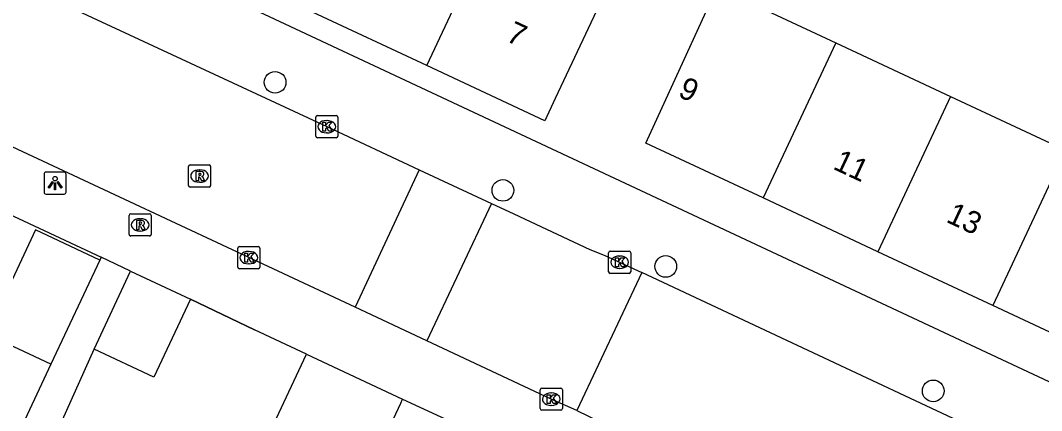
# Model space of a CAD drawing. Extents: x 159822 to 160765, y 380693 to 381634.
# Drawn here: x 160225.74 to 160271.79, y 381465.81 to 381483.41 of the extents above; entities that cross this region are included whole.
import ezdxf

# ---------------------------------------------------------------- set-up
doc = ezdxf.new("R2010")
doc.units = 0
for name, color, linetype in [('IMGEO_Boom', 7, 'Continuous'), ('IMGEO_Kolk', 7, 'Continuous'), ('IMGEO_Lichtpunt', 7, 'Continuous'), ('IMGEO_Muur', 7, 'Continuous'), ('IMGEO_Pand', 7, 'Continuous'), ('IMGEO_Pand_nummerreeks', 7, 'Continuous'), ('IMGEO_Rijbaan_lokaal_open', 7, 'Continuous'), ('IMGEO_Rioolput', 7, 'Continuous'), ('IMGEO_Voetpad_halfverhard', 7, 'Continuous'), ('IMGEO_Voetpad_open', 7, 'Continuous')]:
    doc.layers.add(name, color=color, linetype=linetype)

msp = doc.modelspace()

# ---------------------------------------------------------------- linework, layer by layer
at = {"layer": 'IMGEO_Boom'}
for centre in [(160237.22, 381480.615), (160247.497, 381475.744), (160254.84, 381472.314), (160266.903, 381466.699)]:
    msp.add_circle(centre, 0.489, dxfattribs=at)
at = {"layer": 'IMGEO_Kolk'}
for p, q in [((160239.052, 381478.189), (160239.052, 381479.041)), ((160239.127, 381479.115), (160239.979, 381479.115)), ((160240.053, 381479.041), (160240.053, 381478.189)), ((160239.54, 381478.895), (160239.565, 381478.895)), ((160239.979, 381478.115), (160239.127, 381478.115)), ((160239.563, 381478.335), (160239.538, 381478.335)), ((160235.537, 381472.283), (160235.537, 381473.135)), ((160235.612, 381473.209), (160236.464, 381473.209)), ((160236.025, 381472.989), (160236.05, 381472.989)), ((160236.538, 381473.135), (160236.538, 381472.283)), ((160252.336, 381473.002), (160253.188, 381473.002)), ((160252.261, 381472.076), (160252.261, 381472.928)), ((160252.749, 381472.782), (160252.774, 381472.782)), ((160253.262, 381472.928), (160253.262, 381472.076)), ((160236.464, 381472.209), (160235.612, 381472.209)), ((160236.048, 381472.429), (160236.023, 381472.429)), ((160252.772, 381472.222), (160252.747, 381472.222)), ((160253.188, 381472.002), (160252.336, 381472.002)), ((160249.177, 381465.903), (160249.177, 381466.755)), ((160249.252, 381466.829), (160250.104, 381466.829)), ((160249.665, 381466.609), (160249.69, 381466.609)), ((160250.178, 381466.755), (160250.178, 381465.903)), ((160250.104, 381465.829), (160249.252, 381465.829)), ((160249.688, 381466.049), (160249.663, 381466.049))]:
    msp.add_line(p, q, dxfattribs=at)
for points in [[(160239.052, 381478.189), (160239.052, 381479.041)], [(160239.127, 381479.115), (160239.979, 381479.115)], [(160240.053, 381479.041), (160240.053, 381478.189)], [(160239.373, 381478.815), (160239.496, 381478.815), (160239.496, 381478.664), (160239.626, 381478.815), (160239.79, 381478.815), (160239.644, 381478.664), (160239.797, 381478.415), (160239.645, 381478.415), (160239.56, 381478.579), (160239.496, 381478.512), (160239.496, 381478.415), (160239.373, 381478.415), (160239.373, 381478.815)], [(160239.979, 381478.115), (160239.127, 381478.115)], [(160235.537, 381472.283), (160235.537, 381473.135)], [(160235.612, 381473.209), (160236.464, 381473.209)], [(160236.538, 381473.135), (160236.538, 381472.283)], [(160252.336, 381473.002), (160253.188, 381473.002)], [(160235.858, 381472.909), (160235.981, 381472.909), (160235.981, 381472.758), (160236.111, 381472.909), (160236.275, 381472.909), (160236.129, 381472.758), (160236.282, 381472.509), (160236.13, 381472.509), (160236.045, 381472.673), (160235.981, 381472.606), (160235.981, 381472.509), (160235.858, 381472.509), (160235.858, 381472.909)], [(160252.261, 381472.076), (160252.261, 381472.928)], [(160252.582, 381472.702), (160252.705, 381472.702), (160252.705, 381472.551), (160252.835, 381472.702), (160252.999, 381472.702), (160252.853, 381472.551), (160253.006, 381472.302), (160252.854, 381472.302), (160252.769, 381472.466), (160252.705, 381472.399), (160252.705, 381472.302), (160252.582, 381472.302), (160252.582, 381472.702)], [(160253.262, 381472.928), (160253.262, 381472.076)], [(160236.464, 381472.209), (160235.612, 381472.209)], [(160253.188, 381472.002), (160252.336, 381472.002)], [(160249.177, 381465.903), (160249.177, 381466.755)], [(160249.252, 381466.829), (160250.104, 381466.829)], [(160249.498, 381466.529), (160249.621, 381466.529), (160249.621, 381466.378), (160249.751, 381466.529), (160249.915, 381466.529), (160249.769, 381466.378), (160249.922, 381466.129), (160249.77, 381466.129), (160249.685, 381466.293), (160249.621, 381466.226), (160249.621, 381466.129), (160249.498, 381466.129), (160249.498, 381466.529)], [(160250.178, 381466.755), (160250.178, 381465.903)], [(160250.104, 381465.829), (160249.252, 381465.829)]]:
    msp.add_lwpolyline(points, dxfattribs=at)
for centre, start, end in [((160239.129, 381479.039), 91.552, 178.448), ((160239.129, 381479.039), 91.552, 178.448), ((160239.977, 381479.039), 1.552, 88.448), ((160239.977, 381479.039), 1.552, 88.448), ((160239.129, 381478.191), 181.552, 268.448), ((160239.129, 381478.191), 181.552, 268.448), ((160239.977, 381478.191), 271.552, 358.448), ((160239.977, 381478.191), 271.552, 358.448), ((160235.614, 381473.133), 91.552, 178.448), ((160235.614, 381473.133), 91.552, 178.448), ((160236.462, 381473.133), 1.552, 88.448), ((160236.462, 381473.133), 1.552, 88.448), ((160252.338, 381472.926), 91.552, 178.448), ((160252.338, 381472.926), 91.552, 178.448), ((160253.186, 381472.926), 1.552, 88.448), ((160253.186, 381472.926), 1.552, 88.448), ((160235.614, 381472.285), 181.552, 268.448), ((160235.614, 381472.285), 181.552, 268.448), ((160236.462, 381472.285), 271.552, 358.448), ((160236.462, 381472.285), 271.552, 358.448), ((160252.338, 381472.078), 181.552, 268.448), ((160252.338, 381472.078), 181.552, 268.448), ((160253.186, 381472.078), 271.552, 358.448), ((160253.186, 381472.078), 271.552, 358.448), ((160249.254, 381466.753), 91.552, 178.448), ((160249.254, 381466.753), 91.552, 178.448), ((160250.102, 381466.753), 1.552, 88.448), ((160250.102, 381466.753), 1.552, 88.448), ((160249.254, 381465.905), 181.552, 268.448), ((160249.254, 381465.905), 181.552, 268.448), ((160250.102, 381465.905), 271.552, 358.448), ((160250.102, 381465.905), 271.552, 358.448)]:
    msp.add_arc(centre, 0.0765, start, end, dxfattribs=at)
for centre, major_axis, ratio, start_param, end_param in [((160239.539, 381478.615), (-0.387, 0.002), 0.722429, 4.712389, 7.853982), ((160239.564, 381478.615), (-0.39, 0.002), 0.717154, 1.570796, 4.712389), ((160236.024, 381472.709), (-0.387, 0.002), 0.722429, 4.712389, 7.853982), ((160236.049, 381472.709), (-0.39, 0.002), 0.717154, 1.570796, 4.712389), ((160252.748, 381472.502), (-0.387, 0.002), 0.722429, 4.712389, 7.853982), ((160252.773, 381472.502), (-0.39, 0.002), 0.717154, 1.570796, 4.712389), ((160249.664, 381466.329), (-0.387, 0.002), 0.722429, 4.712389, 7.853982), ((160249.689, 381466.329), (-0.39, 0.002), 0.717154, 1.570796, 4.712389)]:
    msp.add_ellipse(centre, major_axis=major_axis, ratio=ratio, start_param=start_param, end_param=end_param, dxfattribs=at)
at = {"layer": 'IMGEO_Lichtpunt'}
for p, q in [((160226.802, 381476.474), (160226.802, 381475.667)), ((160226.802, 381476.474), (160226.802, 381475.667)), ((160227.704, 381476.569), (160226.896, 381476.569)), ((160227.704, 381476.569), (160226.896, 381476.569)), ((160227.798, 381475.667), (160227.798, 381476.474)), ((160227.798, 381475.667), (160227.798, 381476.474)), ((160226.896, 381475.573), (160227.704, 381475.573)), ((160226.896, 381475.573), (160227.704, 381475.573))]:
    msp.add_line(p, q, dxfattribs=at)
for points in [[(160227.176, 381476.138), (160227.215, 381476.11), (160227.027, 381475.848), (160226.989, 381475.875), (160227.176, 381476.138)], [(160227.278, 381476.09), (160227.325, 381476.09), (160227.325, 381475.768), (160227.278, 381475.768), (160227.278, 381476.09)], [(160227.388, 381476.11), (160227.426, 381476.137), (160227.613, 381475.875), (160227.574, 381475.847), (160227.388, 381476.11)]]:
    msp.add_lwpolyline(points, dxfattribs=at)
msp.add_circle((160227.301, 381476.272), 0.0994, dxfattribs=at)
for centre, start, end in [((160226.896, 381476.474), 90, 180), ((160226.896, 381476.474), 90, 180), ((160227.704, 381476.474), 0, 90), ((160227.704, 381476.474), 0, 90), ((160226.896, 381475.667), 180, 270), ((160226.896, 381475.667), 180, 270), ((160227.704, 381475.667), 270, 0), ((160227.704, 381475.667), 270, 360)]:
    msp.add_arc(centre, 0.0946, start, end, dxfattribs=at)
at = {"layer": 'IMGEO_Muur'}
msp.add_lwpolyline([(160233.402, 381470.842), (160236.296, 381469.456)], dxfattribs=at)
at = {"layer": 'IMGEO_Pand'}
for points in [[(160247.372, 381488.419), (160252.689, 381485.93), (160251.711, 381483.846), (160249.859, 381479.887), (160249.388, 381478.879), (160244.072, 381481.368)], [(160244.072, 381481.368), (160247.372, 381488.419)], [(160259.231, 381475.4), (160253.94, 381477.877), (160257.167, 381484.9), (160262.508, 381482.4)], [(160244.072, 381481.368), (160238.91, 381483.784)], [(160262.508, 381482.4), (160259.231, 381475.4)], [(160262.508, 381482.4), (160267.688, 381479.975)], [(160267.688, 381479.975), (160264.411, 381472.975)], [(160267.688, 381479.975), (160272.869, 381477.55)], [(160272.869, 381477.55), (160269.591, 381470.551)], [(160264.411, 381472.975), (160259.231, 381475.4)], [(160229.314, 381472.601), (160226.418, 381473.96), (160224.212, 381469.261)], [(160269.591, 381470.551), (160264.411, 381472.975)], [(160229.314, 381472.601), (160227.108, 381467.902)], [(160229.056, 381468.581), (160230.704, 381472.104)], [(160230.704, 381472.104), (160233.402, 381470.842)], [(160233.402, 381470.842), (160231.754, 381467.319), (160229.056, 381468.581)], [(160274.772, 381468.125), (160269.591, 381470.551)], [(160227.108, 381467.902), (160224.212, 381469.261)], [(160239.876, 381460.367), (160241.027, 381462.827), (160236.941, 381464.738), (160238.635, 381468.361)], [(160238.635, 381468.361), (160242.975, 381466.33)], [(160227.108, 381467.902), (160225.51, 381464.499)], [(160246.648, 381457.198), (160248.631, 381461.437), (160242.112, 381464.487), (160242.89, 381466.148), (160242.975, 381466.33)]]:
    msp.add_lwpolyline(points, dxfattribs=at)
at = {"layer": 'IMGEO_Rijbaan_lokaal_open'}
for points in [[(160203.17, 381493.911), (160205.064, 381494.513), (160205.67, 381494.491), (160208.821, 381493.029), (160220.864, 381487.33), (160221.875, 381486.859), (160225.158, 381485.327), (160239.549, 381478.616), (160243.723, 381476.663)], [(160240.834, 381470.47), (160201.36, 381488.937), (160201.028, 381489.097)], [(160243.723, 381476.663), (160240.834, 381470.47)], [(160243.723, 381476.663), (160246.986, 381475.152)], [(160246.986, 381475.152), (160244.067, 381468.958)], [(160246.986, 381475.152), (160247.99, 381474.681), (160251.42, 381473.073), (160252.068, 381472.825), (160253.767, 381472.047)], [(160253.767, 381472.047), (160250.836, 381465.815)], [(160268.773, 381464.999), (160253.767, 381472.047)], [(160244.067, 381468.958), (160240.834, 381470.47)], [(160250.836, 381465.815), (160249.678, 381466.329), (160244.067, 381468.958)], [(160250.836, 381465.815), (160252.406, 381465.053)]]:
    msp.add_lwpolyline(points, dxfattribs=at)
at = {"layer": 'IMGEO_Rioolput'}
for p, q in [((160233.315, 381475.965), (160233.315, 381476.817)), ((160233.39, 381476.891), (160234.242, 381476.891)), ((160233.803, 381476.671), (160233.828, 381476.671)), ((160234.316, 381476.817), (160234.316, 381475.965)), ((160234.242, 381475.891), (160233.39, 381475.891)), ((160233.826, 381476.111), (160233.801, 381476.111)), ((160230.634, 381473.76), (160230.634, 381474.612)), ((160230.709, 381474.686), (160231.561, 381474.686)), ((160231.122, 381474.466), (160231.147, 381474.466)), ((160231.635, 381474.612), (160231.635, 381473.76)), ((160231.145, 381473.906), (160231.12, 381473.906)), ((160231.561, 381473.686), (160230.709, 381473.686))]:
    msp.add_line(p, q, dxfattribs=at)
for points in [[(160233.315, 381475.965), (160233.315, 381476.817)], [(160233.39, 381476.891), (160234.242, 381476.891)], [(160234.316, 381476.817), (160234.316, 381475.965)], [(160233.904, 381476.589), (160233.652, 381476.591), (160233.652, 381476.191)], [(160233.652, 381476.191), (160233.776, 381476.191), (160233.776, 381476.353), (160233.787, 381476.353)], [(160233.83, 381476.51), (160233.776, 381476.51), (160233.776, 381476.429)], [(160233.776, 381476.429), (160233.828, 381476.429)], [(160233.834, 381476.324), (160233.905, 381476.191), (160234.045, 381476.191), (160233.98, 381476.317)], [(160234.242, 381475.891), (160233.39, 381475.891)], [(160230.634, 381473.76), (160230.634, 381474.612)], [(160230.709, 381474.686), (160231.561, 381474.686)], [(160231.223, 381474.384), (160230.971, 381474.386), (160230.971, 381473.986)], [(160231.635, 381474.612), (160231.635, 381473.76)], [(160230.971, 381473.986), (160231.095, 381473.986), (160231.095, 381474.148), (160231.106, 381474.148)], [(160231.149, 381474.305), (160231.095, 381474.305), (160231.095, 381474.224)], [(160231.095, 381474.224), (160231.147, 381474.224)], [(160231.153, 381474.119), (160231.224, 381473.986), (160231.364, 381473.986), (160231.299, 381474.112)], [(160231.561, 381473.686), (160230.709, 381473.686)]]:
    msp.add_lwpolyline(points, dxfattribs=at)
for centre, radius, start, end in [((160233.392, 381476.815), 0.0765, 91.552, 178.448), ((160233.392, 381476.815), 0.0765, 91.552, 178.448), ((160234.24, 381476.815), 0.0765, 1.552, 88.448), ((160234.24, 381476.815), 0.0765, 1.552, 88.448), ((160233.786, 381476.3), 0.0533, 26.0293, 88.6989), ((160233.812, 381476.618), 0.19, 274.7715, 282.9687), ((160233.836, 381476.414), 0.0964, 77.0061, 93.1865), ((160233.85, 381476.471), 0.0378, 276.6634, 79.6772), ((160233.903, 381476.479), 0.109, 350.3612, 89.416), ((160233.901, 381476.479), 0.112, 277.5842, 350.9817), ((160233.885, 381476.264), 0.108, 29.5134, 73.7905), ((160233.392, 381475.967), 0.0765, 181.552, 268.448), ((160233.392, 381475.967), 0.0765, 181.552, 268.448), ((160234.24, 381475.967), 0.0765, 271.552, 358.448), ((160234.24, 381475.967), 0.0765, 271.552, 358.448), ((160230.711, 381474.61), 0.0765, 91.552, 178.448), ((160230.711, 381474.61), 0.0765, 91.552, 178.448), ((160231.222, 381474.274), 0.109, 350.3612, 89.416), ((160231.559, 381474.61), 0.0765, 1.552, 88.448), ((160231.559, 381474.61), 0.0765, 1.552, 88.448), ((160231.105, 381474.095), 0.0533, 26.0293, 88.6989), ((160231.131, 381474.413), 0.19, 274.7715, 282.9687), ((160231.155, 381474.209), 0.0964, 77.0061, 93.1865), ((160231.169, 381474.266), 0.0378, 276.6634, 79.6772), ((160231.22, 381474.274), 0.112, 277.5842, 350.9817), ((160231.204, 381474.059), 0.108, 29.5134, 73.7905), ((160230.711, 381473.762), 0.0765, 181.552, 268.448), ((160230.711, 381473.762), 0.0765, 181.552, 268.448), ((160231.559, 381473.762), 0.0765, 271.552, 358.448), ((160231.559, 381473.762), 0.0765, 271.552, 358.448)]:
    msp.add_arc(centre, radius, start, end, dxfattribs=at)
for centre, major_axis, ratio, start_param, end_param in [((160233.802, 381476.391), (-0.387, 0.002), 0.722429, 4.712389, 7.853982), ((160233.827, 381476.391), (-0.39, 0.002), 0.717154, 1.570796, 4.712389), ((160231.121, 381474.186), (-0.387, 0.002), 0.722429, 4.712389, 7.853982), ((160231.146, 381474.186), (-0.39, 0.002), 0.717154, 1.570796, 4.712389)]:
    msp.add_ellipse(centre, major_axis=major_axis, ratio=ratio, start_param=start_param, end_param=end_param, dxfattribs=at)
at = {"layer": 'IMGEO_Voetpad_halfverhard'}
for points in [[(160229.374, 381472.728), (160229.314, 381472.601)], [(160227.185, 381464.394), (160229.056, 381468.581)]]:
    msp.add_lwpolyline(points, dxfattribs=at)
at = {"layer": 'IMGEO_Voetpad_open'}
for points in [[(160228.431, 381488.689), (160227.999, 381487.797), (160319.771, 381444.817), (160324.216, 381442.759), (160343.925, 381433.507)], [(160208.729, 381482.367), (160224.708, 381474.916), (160229.374, 381472.728)], [(160230.704, 381472.104), (160229.374, 381472.728)], [(160238.635, 381468.361), (160236.296, 381469.456), (160233.402, 381470.842)], [(160242.975, 381466.33), (160250.856, 381462.684)]]:
    msp.add_lwpolyline(points, dxfattribs=at)

# ---------------------------------------------------------------- texts
at = {"layer": 'IMGEO_Pand_nummerreeks'}
for s, p in [('7', (160247.587, 381482.504)), ('9', (160255.344, 381480.001)), ('11', (160262.338, 381476.728)), ('13', (160267.438, 381474.341))]:
    msp.add_text(s, height=1, rotation=334.9156, dxfattribs=at).set_placement(p)

doc.saveas('drawing.dxf')
